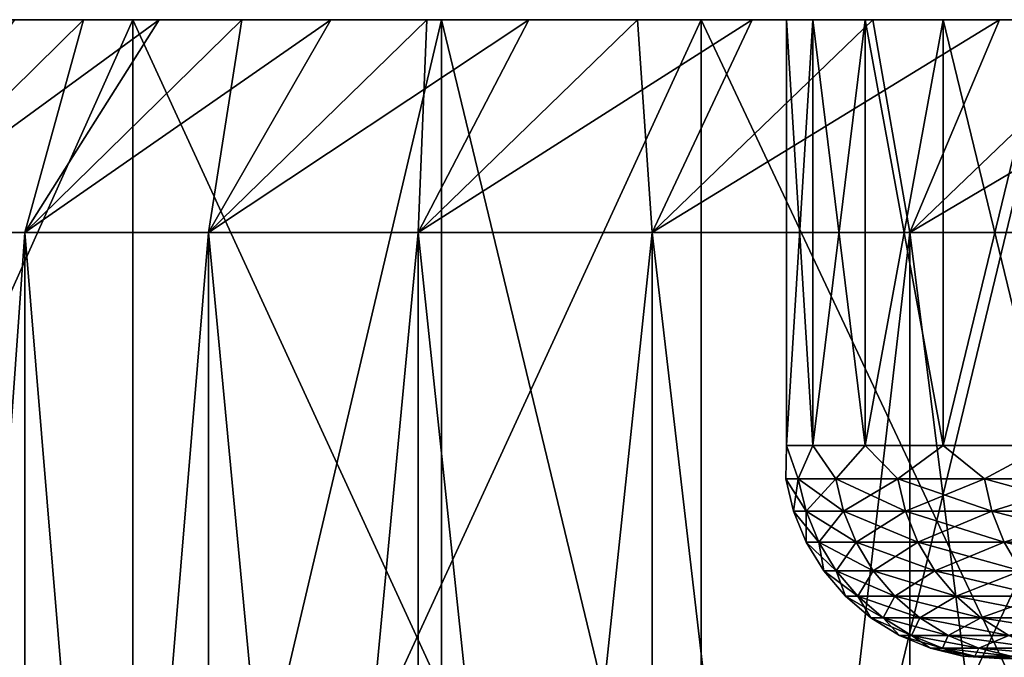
# Model space of a CAD drawing. Header units: metres. Extents: x -30 to 30, y -76 to 64.
# Tile 365 of 541: x -12.29 to -9.98, y 63 to 64.5. Entities that reach past the tile are written whole.
import ezdxf

# ---------------------------------------------------------------- set-up
doc = ezdxf.new("R2010")
doc.units = ezdxf.units.M
doc.layers.add('solid_508511', color=7, linetype='CONTINUOUS')

msp = doc.modelspace()

# ---------------------------------------------------------------- linework, layer by layer
at = {"layer": 'solid_508511'}
for points in [[(-12.025957, 64.5, -24.731081), (-16.747292, 64.5, -24.890324), (-18.00643, 64.5, -23.995173)], [(-12.025957, 64.5, -24.731081), (-18.00643, 64.5, -23.995173), (-13.325171, 64.5, -24.055967)], [(-10.692564, 64.5, -25.336121), (-15.443765, 64.5, -25.71945), (-16.747292, 64.5, -24.890324)], [(-10.692564, 64.5, -25.336121), (-16.747292, 64.5, -24.890324), (-12.025957, 64.5, -24.731081)], [(-10.692564, 64.5, 25.336121), (-16.747292, 64.5, 24.890324), (-15.443765, 64.5, 25.71945)], [(-12.025957, 64.5, 24.731081), (-16.747292, 64.5, 24.890324), (-10.692564, 64.5, 25.336121)], [(-13.325171, 64.5, 24.055967), (-16.747292, 64.5, 24.890324), (-12.025957, 64.5, 24.731081)], [(-7.939019, 64.5, -26.329109), (-14.099323, 64.5, -26.480352), (-15.443765, 64.5, -25.71945)], [(-9.329168, 64.5, -25.869221), (-15.443765, 64.5, -25.71945), (-10.692564, 64.5, -25.336121)], [(-7.939019, 64.5, -26.329109), (-15.443765, 64.5, -25.71945), (-9.329168, 64.5, -25.869221)], [(-9.329168, 64.5, 25.869221), (-15.443765, 64.5, 25.71945), (-14.099323, 64.5, 26.480352)], [(-10.692564, 64.5, 25.336121), (-15.443765, 64.5, 25.71945), (-9.329168, 64.5, 25.869221)], [(-5.09545, 64.5, -27.023811), (-12.717457, 64.5, -27.171053), (-14.099323, 64.5, -26.480352)], [(-6.526494, 64.5, -26.714315), (-14.099323, 64.5, -26.480352), (-7.939019, 64.5, -26.329109)], [(-5.09545, 64.5, -27.023811), (-14.099323, 64.5, -26.480352), (-6.526494, 64.5, -26.714315)], [(-6.526494, 64.5, 26.714315), (-14.099323, 64.5, 26.480352), (-12.717457, 64.5, 27.171053)], [(-7.939019, 64.5, 26.329109), (-14.099323, 64.5, 26.480352), (-6.526494, 64.5, 26.714315)], [(-9.329168, 64.5, 25.869221), (-14.099323, 64.5, 26.480352), (-7.939019, 64.5, 26.329109)], [(-12.025951, 61.599998, -24.731083), (-12.025957, 64.5, -24.731081), (-13.325171, 64.5, -24.055967)], [(-13.325149, 61.599998, -24.055984), (-12.025951, 61.599998, -24.731083), (-13.325171, 64.5, -24.055967)], [(-13.325149, 61.599998, 24.055984), (-13.325171, 64.5, 24.055967), (-12.025957, 64.5, 24.731081)], [(-12.025951, 61.599998, 24.731083), (-13.325149, 61.599998, 24.055984), (-12.025957, 64.5, 24.731081)], [(-12.71742, 58.5, -27.171074), (-12.717457, 64.5, -27.171053), (-11.301833, 64.5, -27.789719)], [(-0.732072, 64.5, -27.490252), (-11.301833, 64.5, -27.789719), (-12.717457, 64.5, -27.171053)], [(-3.649901, 64.5, -27.25671), (-12.717457, 64.5, -27.171053), (-5.09545, 64.5, -27.023811)], [(-2.194193, 64.5, -27.412323), (-12.717457, 64.5, -27.171053), (-3.649901, 64.5, -27.25671)], [(-0.732072, 64.5, -27.490252), (-12.717457, 64.5, -27.171053), (-2.194193, 64.5, -27.412323)], [(-11.301826, 58.5, 27.789722), (-11.301833, 64.5, 27.789719), (-12.717457, 64.5, 27.171053)], [(-3.649901, 64.5, 27.25671), (-12.717457, 64.5, 27.171053), (-11.301833, 64.5, 27.789719)], [(-12.71742, 58.5, 27.171074), (-11.301826, 58.5, 27.789722), (-12.717457, 64.5, 27.171053)], [(-5.09545, 64.5, 27.023811), (-12.717457, 64.5, 27.171053), (-3.649901, 64.5, 27.25671)], [(-6.526494, 64.5, 26.714315), (-12.717457, 64.5, 27.171053), (-5.09545, 64.5, 27.023811)], [(-11.301826, 58.5, -27.789722), (-12.71742, 58.5, -27.171074), (-11.301833, 64.5, -27.789719)], [(-12.648811, 64, 4.717793), (-12.142203, 64.5, 4.644015), (-12.303742, 64.5, 4.197362)], [(-12.280003, 64, 5.608167), (-12.142203, 64.5, 4.644015), (-12.648811, 64, 4.717793)], [(-12.648811, 64, -4.717794), (-12.303742, 64.5, -4.197364), (-12.142203, 64.5, -4.644016)], [(-12.648811, 64, -4.717794), (-12.142203, 64.5, -4.644016), (-11.964426, 64.5, -5.084537)], [(-12.648811, 64, -4.717794), (-11.964426, 64.5, -5.084537), (-12.280002, 64, -5.608169)], [(-12.303742, 64.5, -4.197364), (-12.303742, 64.5, 4.197362), (-12.142203, 64.5, 4.644015)], [(-12.142203, 64.5, -4.644016), (-12.303742, 64.5, -4.197364), (-12.142203, 64.5, 4.644015)], [(-12.280003, 64, 5.608167), (-11.770839, 64.5, 5.517921), (-11.964427, 64.5, 5.084536)], [(-11.848655, 64, 6.469883), (-11.770839, 64.5, 5.517921), (-12.280003, 64, 5.608167)], [(-12.280003, 64, 5.608167), (-11.964427, 64.5, 5.084536), (-12.142203, 64.5, 4.644015)], [(-12.280002, 64, -5.608169), (-11.964426, 64.5, -5.084537), (-11.770838, 64.5, -5.517922)], [(-12.280002, 64, -5.608169), (-11.770838, 64.5, -5.517922), (-11.561492, 64.5, -5.944057)], [(-12.280002, 64, -5.608169), (-11.561492, 64.5, -5.944057), (-11.848654, 64, -6.469884)], [(-12.142203, 64.5, -4.644016), (-12.142203, 64.5, 4.644015), (-11.964427, 64.5, 5.084536)], [(-11.964426, 64.5, -5.084537), (-12.142203, 64.5, -4.644016), (-11.964427, 64.5, 5.084536)], [(-10.692665, 61.599998, -25.336079), (-10.692564, 64.5, -25.336121), (-12.025957, 64.5, -24.731081)], [(-12.025951, 61.599998, -24.731083), (-10.692665, 61.599998, -25.336079), (-12.025957, 64.5, -24.731081)], [(-12.025951, 61.599998, 24.731083), (-12.025957, 64.5, 24.731081), (-10.692564, 64.5, 25.336121)], [(-10.692665, 61.599998, 25.336079), (-12.025951, 61.599998, 24.731083), (-10.692564, 64.5, 25.336121)], [(-11.964426, 64.5, -5.084537), (-11.964427, 64.5, 5.084536), (-11.770839, 64.5, 5.517921)], [(-11.770838, 64.5, -5.517922), (-11.964426, 64.5, -5.084537), (-11.770839, 64.5, 5.517921)], [(-11.848655, 64, 6.469883), (-11.336617, 64.5, 6.36248), (-11.561493, 64.5, 5.944056)], [(-11.356905, 64, 7.298678), (-11.336617, 64.5, 6.36248), (-11.848655, 64, 6.469883)], [(-11.848655, 64, 6.469883), (-11.561493, 64.5, 5.944056), (-11.770839, 64.5, 5.517921)], [(-11.848654, 64, -6.469884), (-11.561492, 64.5, -5.944057), (-11.336617, 64.5, -6.362481)], [(-11.848654, 64, -6.469884), (-11.336617, 64.5, -6.362481), (-11.096612, 64.5, -6.772384)], [(-11.848654, 64, -6.469884), (-11.096612, 64.5, -6.772384), (-11.356904, 64, -7.29868)], [(-11.770838, 64.5, -5.517922), (-11.770839, 64.5, 5.517921), (-11.561493, 64.5, 5.944056)], [(-11.561492, 64.5, -5.944057), (-11.770838, 64.5, -5.517922), (-11.561493, 64.5, 5.944056)], [(-11.561492, 64.5, -5.944057), (-11.561493, 64.5, 5.944056), (-11.336617, 64.5, 6.36248)], [(-11.336617, 64.5, -6.362481), (-11.561492, 64.5, -5.944057), (-11.336617, 64.5, 6.36248)], [(-11.356905, 64, 7.298678), (-10.841973, 64.5, 7.172985), (-11.096613, 64.5, 6.772382)], [(-10.807295, 64, 8.090265), (-10.841973, 64.5, 7.172985), (-11.356905, 64, 7.298678)], [(-11.356905, 64, 7.298678), (-11.096613, 64.5, 6.772382), (-11.336617, 64.5, 6.36248)], [(-11.356904, 64, -7.29868), (-11.096612, 64.5, -6.772384), (-10.841972, 64.5, -7.172986)], [(-11.356904, 64, -7.29868), (-10.841972, 64.5, -7.172986), (-10.572828, 64.5, -7.564075)], [(-11.356904, 64, -7.29868), (-10.572828, 64.5, -7.564075), (-10.807294, 64, -8.090265)], [(-11.336617, 64.5, -6.362481), (-11.336617, 64.5, 6.36248), (-11.096613, 64.5, 6.772382)], [(-11.096612, 64.5, -6.772384), (-11.336617, 64.5, -6.362481), (-11.096613, 64.5, 6.772382)], [(-11.301833, 64.5, -27.789719), (11.301833, 64.5, -27.789719), (9.856193, 64.5, -28.334702)], [(-0.732072, 64.5, -27.490252), (11.301833, 64.5, -27.789719), (-11.301833, 64.5, -27.789719)], [(-11.301833, 64.5, -27.789719), (9.856193, 64.5, -28.334702), (-9.856193, 64.5, -28.334702)], [(-11.301826, 58.5, -27.789722), (-11.301833, 64.5, -27.789719), (-9.856193, 64.5, -28.334702)], [(11.301833, 64.5, 27.789719), (-11.301833, 64.5, 27.789719), (-9.856193, 64.5, 28.334702)], [(-9.856262, 58.5, 28.334681), (-9.856193, 64.5, 28.334702), (-11.301833, 64.5, 27.789719)], [(0.732072, 64.5, 27.490252), (-11.301833, 64.5, 27.789719), (11.301833, 64.5, 27.789719)], [(-11.301826, 58.5, 27.789722), (-9.856262, 58.5, 28.334681), (-11.301833, 64.5, 27.789719)], [(-0.732072, 64.5, 27.490252), (-11.301833, 64.5, 27.789719), (0.732072, 64.5, 27.490252)], [(-2.194193, 64.5, 27.412323), (-11.301833, 64.5, 27.789719), (-0.732072, 64.5, 27.490252)], [(-3.649901, 64.5, 27.25671), (-11.301833, 64.5, 27.789719), (-2.194193, 64.5, 27.412323)], [(-9.856262, 58.5, -28.334681), (-11.301826, 58.5, -27.789722), (-9.856193, 64.5, -28.334702)], [(-11.096612, 64.5, -6.772384), (-11.096613, 64.5, 6.772382), (-10.841973, 64.5, 7.172985)], [(-10.841972, 64.5, -7.172986), (-11.096612, 64.5, -6.772384), (-10.841973, 64.5, 7.172985)], [(-10.841972, 64.5, -7.172986), (-10.841973, 64.5, 7.172985), (-10.572829, 64.5, 7.564074)], [(-10.807295, 64, 8.090265), (-10.572829, 64.5, 7.564074), (-10.841973, 64.5, 7.172985)], [(-10.572828, 64.5, -7.564075), (-10.841972, 64.5, -7.172986), (-10.572829, 64.5, 7.564074)], [(-10.807295, 64, 8.090265), (-10.289383, 64.5, 7.945353), (-10.572829, 64.5, 7.564074)], [(-10.202616, 64, 8.840624), (-10.289383, 64.5, 7.945353), (-10.807295, 64, 8.090265)], [(-10.807294, 64, -8.090265), (-10.572828, 64.5, -7.564075), (-10.289382, 64.5, -7.945354)], [(-10.807294, 64, -8.090265), (-10.289382, 64.5, -7.945354), (-9.992314, 64.5, -8.315867)], [(-10.807294, 64, -8.090265), (-9.992314, 64.5, -8.315867), (-10.202615, 64, -8.840625)], [(-10.692665, 61.599998, -25.336079), (-9.329069, 61.599998, -25.869257), (-10.692564, 64.5, -25.336121)], [(-10.692665, 61.599998, 25.336079), (-10.692564, 64.5, 25.336121), (-9.329168, 64.5, 25.869221)], [(-9.329069, 61.599998, 25.869257), (-10.692665, 61.599998, 25.336079), (-9.329168, 64.5, 25.869221)], [(-9.329069, 61.599998, -25.869257), (-9.329168, 64.5, -25.869221), (-10.692564, 64.5, -25.336121)], [(-10.492293, 64.5, 0.402256), (-10.572829, 64.5, 7.564074), (-10.289383, 64.5, 7.945353)], [(-10.492293, 64.5, 0.402256), (-10.572828, 64.5, -7.564075), (-10.572829, 64.5, 7.564074)], [(-10.307918, 64.5, -1.999216), (-10.289382, 64.5, -7.945354), (-10.572828, 64.5, -7.564075)], [(-10.430729, 64.5, -1.204106), (-10.307918, 64.5, -1.999216), (-10.572828, 64.5, -7.564075)], [(-10.492293, 64.5, -0.402256), (-10.430729, 64.5, -1.204106), (-10.572828, 64.5, -7.564075)], [(-10.492293, 64.5, 0.402256), (-10.492293, 64.5, -0.402256), (-10.572828, 64.5, -7.564075)], [(-10.492295, 63.5, -0.402179), (-10.492293, 64.5, -0.402256), (-10.492293, 64.5, 0.402256)], [(-10.492295, 63.5, -0.402179), (-10.430722, 63.5, -1.204176), (-10.492293, 64.5, -0.402256)], [(-10.492295, 63.5, 0.402179), (-10.492293, 64.5, 0.402256), (-10.430729, 64.5, 1.204106)], [(-10.492295, 63.5, 0.402179), (-10.492295, 63.5, -0.402179), (-10.492293, 64.5, 0.402256)], [(-10.430722, 63.5, 1.204176), (-10.492295, 63.5, 0.402179), (-10.430729, 64.5, 1.204106)], [(-10.430729, 64.5, 1.204106), (-10.492293, 64.5, 0.402256), (-10.289383, 64.5, 7.945353)], [(-10.430722, 63.5, -1.204176), (-10.430729, 64.5, -1.204106), (-10.492293, 64.5, -0.402256)], [(-10.307918, 64.5, 1.999216), (-10.430729, 64.5, 1.204106), (-10.289383, 64.5, 7.945353)], [(-10.307938, 63.5, -1.999106), (-10.307918, 64.5, -1.999216), (-10.430729, 64.5, -1.204106)], [(-10.430722, 63.5, -1.204176), (-10.307938, 63.5, -1.999106), (-10.430729, 64.5, -1.204106)], [(-10.430722, 63.5, 1.204176), (-10.430729, 64.5, 1.204106), (-10.307918, 64.5, 1.999216)], [(-10.307938, 63.5, 1.999106), (-10.430722, 63.5, 1.204176), (-10.307918, 64.5, 1.999216)], [(-10.307938, 63.5, -1.999106), (-10.124661, 63.5, -2.782305), (-10.307918, 64.5, -1.999216)], [(-10.307938, 63.5, 1.999106), (-10.307918, 64.5, 1.999216), (-10.124681, 64.5, 2.782222)], [(-10.124661, 63.5, 2.782305), (-10.307938, 63.5, 1.999106), (-10.124681, 64.5, 2.782222)], [(-10.124681, 64.5, 2.782222), (-10.307918, 64.5, 1.999216), (-10.289383, 64.5, 7.945353)], [(-10.307918, 64.5, -1.999216), (-10.124681, 64.5, -2.782222), (-10.289382, 64.5, -7.945354)], [(-10.124661, 63.5, -2.782305), (-10.124681, 64.5, -2.782222), (-10.307918, 64.5, -1.999216)], [(-10.124681, 64.5, 2.782222), (-10.289383, 64.5, 7.945353), (-9.992315, 64.5, 8.315866)], [(-10.202616, 64, 8.840624), (-9.992315, 64.5, 8.315866), (-10.289383, 64.5, 7.945353)], [(-10.124681, 64.5, -2.782222), (-9.992314, 64.5, -8.315867), (-10.289382, 64.5, -7.945354)], [(-10.202616, 64, 8.840624), (-9.682037, 64.5, 8.675149), (-9.992315, 64.5, 8.315866)], [(-9.545927, 64, 9.545956), (-9.682037, 64.5, 8.675149), (-10.202616, 64, 8.840624)], [(-10.202615, 64, -8.840625), (-9.992314, 64.5, -8.315867), (-9.682036, 64.5, -8.67515)], [(-10.202615, 64, -8.840625), (-9.682036, 64.5, -8.67515), (-9.35881, 64.5, -9.022896)], [(-10.202615, 64, -8.840625), (-9.35881, 64.5, -9.022896), (-9.545927, 64, -9.545957)], [(-9.881921, 64.5, 3.549315), (-10.124681, 64.5, 2.782222), (-9.992315, 64.5, 8.315866)], [(-10.124681, 64.5, -2.782222), (-9.881921, 64.5, -3.549315), (-9.992314, 64.5, -8.315867)], [(-9.88197, 63.5, -3.549177), (-9.881921, 64.5, -3.549315), (-10.124681, 64.5, -2.782222)], [(-10.124661, 63.5, -2.782305), (-9.88197, 63.5, -3.549177), (-10.124681, 64.5, -2.782222)], [(-10.124661, 63.5, 2.782305), (-10.124681, 64.5, 2.782222), (-9.881921, 64.5, 3.549315)], [(-9.88197, 63.5, 3.549177), (-10.124661, 63.5, 2.782305), (-9.881921, 64.5, 3.549315)], [(-9.881921, 64.5, 3.549315), (-9.992315, 64.5, 8.315866), (-9.682037, 64.5, 8.675149)], [(-9.881921, 64.5, -3.549315), (-9.682036, 64.5, -8.67515), (-9.992314, 64.5, -8.315867)], [(-12.648811, 58.799999, -4.717793), (-12.648811, 64, -4.717794), (-12.280002, 64, -5.608169)], [(-12.280003, 58.799999, -5.608168), (-12.648811, 58.799999, -4.717793), (-12.280002, 64, -5.608169)], [(-12.280003, 58.799999, 5.608168), (-12.280003, 64, 5.608167), (-12.648811, 64, 4.717793)], [(-12.648811, 58.799999, 4.717794), (-12.280003, 58.799999, 5.608168), (-12.648811, 64, 4.717793)], [(-12.280003, 58.799999, -5.608168), (-12.280002, 64, -5.608169), (-11.848654, 64, -6.469884)], [(-11.848654, 58.799999, -6.469883), (-12.280003, 58.799999, -5.608168), (-11.848654, 64, -6.469884)], [(-11.848654, 58.799999, 6.469884), (-11.848655, 64, 6.469883), (-12.280003, 64, 5.608167)], [(-12.280003, 58.799999, 5.608168), (-11.848654, 58.799999, 6.469884), (-12.280003, 64, 5.608167)], [(-11.356905, 58.799999, 7.298679), (-11.356905, 64, 7.298678), (-11.848655, 64, 6.469883)], [(-11.848654, 58.799999, 6.469884), (-11.356905, 58.799999, 7.298679), (-11.848655, 64, 6.469883)], [(-11.848654, 58.799999, -6.469883), (-11.848654, 64, -6.469884), (-11.356904, 64, -7.29868)], [(-11.356905, 58.799999, -7.298679), (-11.848654, 58.799999, -6.469883), (-11.356904, 64, -7.29868)], [(-11.356905, 58.799999, -7.298679), (-11.356904, 64, -7.29868), (-10.807294, 64, -8.090265)], [(-10.807294, 58.799999, -8.090265), (-11.356905, 58.799999, -7.298679), (-10.807294, 64, -8.090265)], [(-10.807294, 58.799999, 8.090265), (-10.807295, 64, 8.090265), (-11.356905, 64, 7.298678)], [(-11.356905, 58.799999, 7.298679), (-10.807294, 58.799999, 8.090265), (-11.356905, 64, 7.298678)], [(-10.202615, 58.799999, 8.840625), (-10.202616, 64, 8.840624), (-10.807295, 64, 8.090265)], [(-10.807294, 58.799999, 8.090265), (-10.202615, 58.799999, 8.840625), (-10.807295, 64, 8.090265)], [(-10.807294, 58.799999, -8.090265), (-10.807294, 64, -8.090265), (-10.202615, 64, -8.840625)], [(-10.202616, 58.799999, -8.840625), (-10.807294, 58.799999, -8.090265), (-10.202615, 64, -8.840625)], [(-10.202616, 58.799999, -8.840625), (-10.202615, 64, -8.840625), (-9.545927, 64, -9.545957)], [(-9.545927, 58.799999, -9.545956), (-10.202616, 58.799999, -8.840625), (-9.545927, 64, -9.545957)], [(-9.545927, 58.799999, 9.545956), (-9.545927, 64, 9.545956), (-10.202616, 64, 8.840624)], [(-10.202615, 58.799999, 8.840625), (-9.545927, 58.799999, 9.545956), (-10.202616, 64, 8.840624)], [(-10.493942, 63.422405), (-10.492295, 63.5, -0.402179), (-10.492295, 63.5, 0.402179)], [(-10.493942, 63.422405), (-10.464599, 63.422405, -0.784213), (-10.492295, 63.5, -0.402179)], [(-10.464599, 63.422405, 0.784213), (-10.493942, 63.422405), (-10.492295, 63.5, 0.402179)], [(-10.464599, 63.422405, -0.784213), (-10.430722, 63.5, -1.204176), (-10.492295, 63.5, -0.402179)], [(-10.464599, 63.422405, 0.784213), (-10.492295, 63.5, 0.402179), (-10.430722, 63.5, 1.204176)], [(-10.464599, 63.422405, -0.784213), (-10.376734, 63.422405, -1.564041), (-10.430722, 63.5, -1.204176)], [(-10.376734, 63.422405, 1.564041), (-10.464599, 63.422405, 0.784213), (-10.430722, 63.5, 1.204176)], [(-10.376734, 63.422405, -1.564041), (-10.307938, 63.5, -1.999106), (-10.430722, 63.5, -1.204176)], [(-10.376734, 63.422405, 1.564041), (-10.430722, 63.5, 1.204176), (-10.307938, 63.5, 1.999106)], [(-10.376734, 63.422405, -1.564041), (-10.230837, 63.422405, -2.335122), (-10.307938, 63.5, -1.999106)], [(-10.230837, 63.422405, 2.335122), (-10.376734, 63.422405, 1.564041), (-10.307938, 63.5, 1.999106)], [(-10.230837, 63.422405, -2.335122), (-10.124661, 63.5, -2.782305), (-10.307938, 63.5, -1.999106)], [(-10.230837, 63.422405, 2.335122), (-10.307938, 63.5, 1.999106), (-10.124661, 63.5, 2.782305)], [(-10.230837, 63.422405, -2.335122), (-10.027725, 63.422405, -3.093144), (-10.124661, 63.5, -2.782305)], [(-10.027725, 63.422405, 3.093144), (-10.230837, 63.422405, 2.335122), (-10.124661, 63.5, 2.782305)], [(-10.027725, 63.422405, -3.093144), (-9.88197, 63.5, -3.549177), (-10.124661, 63.5, -2.782305)], [(-10.027725, 63.422405, 3.093144), (-10.124661, 63.5, 2.782305), (-9.88197, 63.5, 3.549177)], [(-10.027725, 63.422405, -3.093144), (-9.768536, 63.422405, -3.833868), (-9.88197, 63.5, -3.549177)], [(-9.768536, 63.422405, 3.833868), (-10.027725, 63.422405, 3.093144), (-9.88197, 63.5, 3.549177)], [(-10.446405, 63.346016, -0.78285), (-10.464599, 63.422405, -0.784213), (-10.493942, 63.422405)], [(-10.475698, 63.346016), (-10.493942, 63.422405), (-10.464599, 63.422405, 0.784213)], [(-10.475698, 63.346016), (-10.446405, 63.346016, -0.78285), (-10.493942, 63.422405)], [(-10.446405, 63.346016, 0.78285), (-10.475698, 63.346016), (-10.464599, 63.422405, 0.784213)], [(-10.358693, 63.346016, -1.561322), (-10.376734, 63.422405, -1.564041), (-10.464599, 63.422405, -0.784213)], [(-10.446405, 63.346016, -0.78285), (-10.358693, 63.346016, -1.561322), (-10.464599, 63.422405, -0.784213)], [(-10.446405, 63.346016, 0.78285), (-10.464599, 63.422405, 0.784213), (-10.376734, 63.422405, 1.564041)], [(-10.358693, 63.346016, 1.561322), (-10.446405, 63.346016, 0.78285), (-10.376734, 63.422405, 1.564041)], [(-10.21305, 63.346016, -2.331062), (-10.230837, 63.422405, -2.335122), (-10.376734, 63.422405, -1.564041)], [(-10.358693, 63.346016, -1.561322), (-10.21305, 63.346016, -2.331062), (-10.376734, 63.422405, -1.564041)], [(-10.358693, 63.346016, 1.561322), (-10.376734, 63.422405, 1.564041), (-10.230837, 63.422405, 2.335122)], [(-10.21305, 63.346016, 2.331062), (-10.358693, 63.346016, 1.561322), (-10.230837, 63.422405, 2.335122)], [(-10.010292, 63.346016, -3.087766), (-10.027725, 63.422405, -3.093144), (-10.230837, 63.422405, -2.335122)], [(-10.21305, 63.346016, -2.331062), (-10.010292, 63.346016, -3.087766), (-10.230837, 63.422405, -2.335122)], [(-10.21305, 63.346016, 2.331062), (-10.230837, 63.422405, 2.335122), (-10.027725, 63.422405, 3.093144)], [(-10.010292, 63.346016, 3.087766), (-10.21305, 63.346016, 2.331062), (-10.027725, 63.422405, 3.093144)], [(-9.751553, 63.346016, -3.827202), (-9.768536, 63.422405, -3.833868), (-10.027725, 63.422405, -3.093144)], [(-10.010292, 63.346016, -3.087766), (-9.751553, 63.346016, -3.827202), (-10.027725, 63.422405, -3.093144)], [(-10.010292, 63.346016, 3.087766), (-10.027725, 63.422405, 3.093144), (-9.768536, 63.422405, 3.833868)], [(-9.751553, 63.346016, 3.827202), (-10.010292, 63.346016, 3.087766), (-9.768536, 63.422405, 3.833868)], [(-10.416509, 63.273426, -0.780609), (-10.446405, 63.346016, -0.78285), (-10.475698, 63.346016)], [(-10.445717, 63.273426), (-10.475698, 63.346016), (-10.446405, 63.346016, 0.78285)], [(-10.445717, 63.273426), (-10.416509, 63.273426, -0.780609), (-10.475698, 63.346016)], [(-10.329047, 63.273426, -1.556853), (-10.358693, 63.346016, -1.561322), (-10.446405, 63.346016, -0.78285)], [(-10.416509, 63.273426, -0.780609), (-10.329047, 63.273426, -1.556853), (-10.446405, 63.346016, -0.78285)], [(-10.416509, 63.273426, 0.780609), (-10.446405, 63.346016, 0.78285), (-10.358693, 63.346016, 1.561322)], [(-10.416509, 63.273426, 0.780609), (-10.445717, 63.273426), (-10.446405, 63.346016, 0.78285)], [(-10.329047, 63.273426, 1.556853), (-10.416509, 63.273426, 0.780609), (-10.358693, 63.346016, 1.561322)], [(-10.183821, 63.273426, -2.324391), (-10.21305, 63.346016, -2.331062), (-10.358693, 63.346016, -1.561322)], [(-10.329047, 63.273426, -1.556853), (-10.183821, 63.273426, -2.324391), (-10.358693, 63.346016, -1.561322)], [(-10.329047, 63.273426, 1.556853), (-10.358693, 63.346016, 1.561322), (-10.21305, 63.346016, 2.331062)], [(-10.183821, 63.273426, 2.324391), (-10.329047, 63.273426, 1.556853), (-10.21305, 63.346016, 2.331062)], [(-9.981643, 63.273426, -3.078929), (-10.010292, 63.346016, -3.087766), (-10.21305, 63.346016, -2.331062)], [(-10.183821, 63.273426, -2.324391), (-9.981643, 63.273426, -3.078929), (-10.21305, 63.346016, -2.331062)], [(-10.183821, 63.273426, 2.324391), (-10.21305, 63.346016, 2.331062), (-10.010292, 63.346016, 3.087766)], [(-9.981643, 63.273426, 3.078929), (-10.183821, 63.273426, 2.324391), (-10.010292, 63.346016, 3.087766)], [(-9.723643, 63.273426, -3.816249), (-9.751553, 63.346016, -3.827202), (-10.010292, 63.346016, -3.087766)], [(-9.981643, 63.273426, -3.078929), (-9.723643, 63.273426, -3.816249), (-10.010292, 63.346016, -3.087766)], [(-9.981643, 63.273426, 3.078929), (-10.010292, 63.346016, 3.087766), (-9.751553, 63.346016, 3.827202)], [(-9.723643, 63.273426, 3.816249), (-9.981643, 63.273426, 3.078929), (-9.751553, 63.346016, 3.827202)], [(-10.375646, 63.206425, -0.777547), (-10.416509, 63.273426, -0.780609), (-10.445717, 63.273426)], [(-10.404739, 63.206425), (-10.445717, 63.273426), (-10.416509, 63.273426, 0.780609)], [(-10.404739, 63.206425), (-10.375646, 63.206425, -0.777547), (-10.445717, 63.273426)], [(-10.288527, 63.206425, -1.550746), (-10.329047, 63.273426, -1.556853), (-10.416509, 63.273426, -0.780609)], [(-10.375646, 63.206425, -0.777547), (-10.288527, 63.206425, -1.550746), (-10.416509, 63.273426, -0.780609)], [(-10.375646, 63.206425, 0.777547), (-10.416509, 63.273426, 0.780609), (-10.329047, 63.273426, 1.556853)], [(-10.375646, 63.206425, 0.777547), (-10.404739, 63.206425), (-10.416509, 63.273426, 0.780609)], [(-10.288527, 63.206425, 1.550746), (-10.375646, 63.206425, 0.777547), (-10.329047, 63.273426, 1.556853)], [(-10.14387, 63.206425, -2.315272), (-10.183821, 63.273426, -2.324391), (-10.329047, 63.273426, -1.556853)], [(-10.288527, 63.206425, -1.550746), (-10.14387, 63.206425, -2.315272), (-10.329047, 63.273426, -1.556853)], [(-10.288527, 63.206425, 1.550746), (-10.329047, 63.273426, 1.556853), (-10.183821, 63.273426, 2.324391)], [(-10.14387, 63.206425, 2.315272), (-10.288527, 63.206425, 1.550746), (-10.183821, 63.273426, 2.324391)], [(-9.942486, 63.206425, -3.066851), (-9.981643, 63.273426, -3.078929), (-10.183821, 63.273426, -2.324391)], [(-10.14387, 63.206425, -2.315272), (-9.942486, 63.206425, -3.066851), (-10.183821, 63.273426, -2.324391)], [(-10.14387, 63.206425, 2.315272), (-10.183821, 63.273426, 2.324391), (-9.981643, 63.273426, 3.078929)], [(-9.942486, 63.206425, 3.066851), (-10.14387, 63.206425, 2.315272), (-9.981643, 63.273426, 3.078929)], [(-9.685498, 63.206425, -3.801278), (-9.723643, 63.273426, -3.816249), (-9.981643, 63.273426, -3.078929)], [(-9.942486, 63.206425, -3.066851), (-9.685498, 63.206425, -3.801278), (-9.981643, 63.273426, -3.078929)], [(-9.942486, 63.206425, 3.066851), (-9.981643, 63.273426, 3.078929), (-9.723643, 63.273426, 3.816249)], [(-10.324824, 63.146667, -0.773739), (-10.375646, 63.206425, -0.777547), (-10.404739, 63.206425)], [(-10.353775, 63.146667), (-10.404739, 63.206425), (-10.375646, 63.206425, 0.777547)], [(-10.353775, 63.146667), (-10.324824, 63.146667, -0.773739), (-10.404739, 63.206425)], [(-10.238132, 63.146667, -1.54315), (-10.288527, 63.206425, -1.550746), (-10.375646, 63.206425, -0.777547)], [(-10.324824, 63.146667, -0.773739), (-10.238132, 63.146667, -1.54315), (-10.375646, 63.206425, -0.777547)], [(-10.324824, 63.146667, 0.773739), (-10.375646, 63.206425, 0.777547), (-10.288527, 63.206425, 1.550746)], [(-10.324824, 63.146667, 0.773739), (-10.353775, 63.146667), (-10.375646, 63.206425, 0.777547)], [(-10.238132, 63.146667, 1.54315), (-10.324824, 63.146667, 0.773739), (-10.288527, 63.206425, 1.550746)], [(-10.094185, 63.146667, -2.303932), (-10.14387, 63.206425, -2.315272), (-10.288527, 63.206425, -1.550746)], [(-10.238132, 63.146667, -1.54315), (-10.094185, 63.146667, -2.303932), (-10.288527, 63.206425, -1.550746)], [(-10.238132, 63.146667, 1.54315), (-10.288527, 63.206425, 1.550746), (-10.14387, 63.206425, 2.315272)], [(-10.094185, 63.146667, 2.303932), (-10.238132, 63.146667, 1.54315), (-10.14387, 63.206425, 2.315272)], [(-9.893786, 63.146667, -3.051829), (-9.942486, 63.206425, -3.066851), (-10.14387, 63.206425, -2.315272)], [(-10.094185, 63.146667, -2.303932), (-9.893786, 63.146667, -3.051829), (-10.14387, 63.206425, -2.315272)], [(-10.094185, 63.146667, 2.303932), (-10.14387, 63.206425, 2.315272), (-9.942486, 63.206425, 3.066851)], [(-9.893786, 63.146667, 3.051829), (-10.094185, 63.146667, 2.303932), (-9.942486, 63.206425, 3.066851)], [(-10.265299, 63.095631, -0.769278), (-10.324824, 63.146667, -0.773739), (-10.353775, 63.146667)], [(-10.294084, 63.095631), (-10.353775, 63.146667), (-10.324824, 63.146667, 0.773739)], [(-10.294084, 63.095631), (-10.265299, 63.095631, -0.769278), (-10.353775, 63.146667)], [(-10.179107, 63.095631, -1.534253), (-10.238132, 63.146667, -1.54315), (-10.324824, 63.146667, -0.773739)], [(-10.265299, 63.095631, -0.769278), (-10.179107, 63.095631, -1.534253), (-10.324824, 63.146667, -0.773739)], [(-10.265299, 63.095631, 0.769278), (-10.324824, 63.146667, 0.773739), (-10.238132, 63.146667, 1.54315)], [(-10.265299, 63.095631, 0.769278), (-10.294084, 63.095631), (-10.324824, 63.146667, 0.773739)], [(-10.179107, 63.095631, 1.534253), (-10.265299, 63.095631, 0.769278), (-10.238132, 63.146667, 1.54315)], [(-10.035989, 63.095631, -2.290649), (-10.094185, 63.146667, -2.303932), (-10.238132, 63.146667, -1.54315)], [(-10.179107, 63.095631, -1.534253), (-10.035989, 63.095631, -2.290649), (-10.238132, 63.146667, -1.54315)], [(-10.179107, 63.095631, 1.534253), (-10.238132, 63.146667, 1.54315), (-10.094185, 63.146667, 2.303932)], [(-10.035989, 63.095631, 2.290649), (-10.179107, 63.095631, 1.534253), (-10.094185, 63.146667, 2.303932)], [(-9.836746, 63.095631, -3.034234), (-9.893786, 63.146667, -3.051829), (-10.094185, 63.146667, -2.303932)], [(-10.035989, 63.095631, -2.290649), (-9.836746, 63.095631, -3.034234), (-10.094185, 63.146667, -2.303932)], [(-10.035989, 63.095631, 2.290649), (-10.094185, 63.146667, 2.303932), (-9.893786, 63.146667, 3.051829)], [(-9.836746, 63.095631, 3.034234), (-10.035989, 63.095631, 2.290649), (-9.893786, 63.146667, 3.051829)], [(-10.198538, 63.054569, -0.764275), (-10.265299, 63.095631, -0.769278), (-10.294084, 63.095631)], [(-10.227136, 63.054569), (-10.294084, 63.095631), (-10.265299, 63.095631, 0.769278)], [(-10.227136, 63.054569), (-10.198538, 63.054569, -0.764275), (-10.294084, 63.095631)], [(-10.112906, 63.054569, -1.524275), (-10.179107, 63.095631, -1.534253), (-10.265299, 63.095631, -0.769278)], [(-10.198538, 63.054569, -0.764275), (-10.112906, 63.054569, -1.524275), (-10.265299, 63.095631, -0.769278)], [(-10.198538, 63.054569, 0.764275), (-10.265299, 63.095631, 0.769278), (-10.179107, 63.095631, 1.534253)], [(-10.198538, 63.054569, 0.764275), (-10.227136, 63.054569), (-10.265299, 63.095631, 0.769278)], [(-10.112906, 63.054569, 1.524275), (-10.198538, 63.054569, 0.764275), (-10.179107, 63.095631, 1.534253)], [(-9.970719, 63.054569, -2.275752), (-10.035989, 63.095631, -2.290649), (-10.179107, 63.095631, -1.534253)], [(-10.112906, 63.054569, -1.524275), (-9.970719, 63.054569, -2.275752), (-10.179107, 63.095631, -1.534253)], [(-10.112906, 63.054569, 1.524275), (-10.179107, 63.095631, 1.534253), (-10.035989, 63.095631, 2.290649)], [(-9.970719, 63.054569, 2.275752), (-10.112906, 63.054569, 1.524275), (-10.035989, 63.095631, 2.290649)], [(-9.772772, 63.054569, -3.014501), (-9.836746, 63.095631, -3.034234), (-10.035989, 63.095631, -2.290649)], [(-9.970719, 63.054569, -2.275752), (-9.772772, 63.054569, -3.014501), (-10.035989, 63.095631, -2.290649)], [(-9.970719, 63.054569, 2.275752), (-10.035989, 63.095631, 2.290649), (-9.836746, 63.095631, 3.034234)], [(-10.126189, 63.024494, -0.758853), (-10.198538, 63.054569, -0.764275), (-10.227136, 63.054569)], [(-10.154583, 63.024494), (-10.227136, 63.054569), (-10.198538, 63.054569, 0.764275)], [(-10.154583, 63.024494), (-10.126189, 63.024494, -0.758853), (-10.227136, 63.054569)], [(-10.041165, 63.024494, -1.513462), (-10.112906, 63.054569, -1.524275), (-10.198538, 63.054569, -0.764275)], [(-10.126189, 63.024494, -0.758853), (-10.041165, 63.024494, -1.513462), (-10.198538, 63.054569, -0.764275)], [(-10.126189, 63.024494, 0.758853), (-10.198538, 63.054569, 0.764275), (-10.112906, 63.054569, 1.524275)], [(-10.126189, 63.024494, 0.758853), (-10.154583, 63.024494), (-10.198538, 63.054569, 0.764275)], [(-10.041165, 63.024494, 1.513462), (-10.126189, 63.024494, 0.758853), (-10.112906, 63.054569, 1.524275)], [(-9.899986, 63.024494, -2.259607), (-9.970719, 63.054569, -2.275752), (-10.112906, 63.054569, -1.524275)], [(-10.041165, 63.024494, -1.513462), (-9.899986, 63.024494, -2.259607), (-10.112906, 63.054569, -1.524275)], [(-10.041165, 63.024494, 1.513462), (-10.112906, 63.054569, 1.524275), (-9.970719, 63.054569, 2.275752)], [(-9.899986, 63.024494, 2.259607), (-10.041165, 63.024494, 1.513462), (-9.970719, 63.054569, 2.275752)], [(-10.050036, 63.006157, -0.753146), (-10.126189, 63.024494, -0.758853), (-10.154583, 63.024494)], [(-10.078218, 63.006157), (-10.154583, 63.024494), (-10.126189, 63.024494, 0.758853)], [(-10.078218, 63.006157), (-10.050036, 63.006157, -0.753146), (-10.154583, 63.024494)], [(-9.965652, 63.006157, -1.50208), (-10.041165, 63.024494, -1.513462), (-10.126189, 63.024494, -0.758853)], [(-10.050036, 63.006157, -0.753146), (-9.965652, 63.006157, -1.50208), (-10.126189, 63.024494, -0.758853)], [(-10.050036, 63.006157, 0.753146), (-10.126189, 63.024494, 0.758853), (-10.041165, 63.024494, 1.513462)], [(-10.050036, 63.006157, 0.753146), (-10.078218, 63.006157), (-10.126189, 63.024494, 0.758853)], [(-9.965652, 63.006157, 1.50208), (-10.050036, 63.006157, 0.753146), (-10.041165, 63.024494, 1.513462)], [(-9.825535, 63.006157, -2.242614), (-9.899986, 63.024494, -2.259607), (-10.041165, 63.024494, -1.513462)], [(-9.965652, 63.006157, -1.50208), (-9.825535, 63.006157, -2.242614), (-10.041165, 63.024494, -1.513462)], [(-9.965652, 63.006157, 1.50208), (-10.041165, 63.024494, 1.513462), (-9.899986, 63.024494, 2.259607)], [(-10.078218, 63.006157), (-9.992659, 63, 0.383066), (-9.992659, 63, -0.383069)], [(-10.050036, 63.006157, 0.753146), (-9.992659, 63, 0.383066), (-10.078218, 63.006157)], [(-10.078218, 63.006157), (-9.992659, 63, -0.383069), (-10.050036, 63.006157, -0.753146)], [(-10.050036, 63.006157, 0.753146), (-9.934017, 63, 1.146864), (-9.992659, 63, 0.383066)], [(-9.965652, 63.006157, 1.50208), (-9.934017, 63, 1.146864), (-10.050036, 63.006157, 0.753146)], [(-10.050036, 63.006157, -0.753146), (-9.992659, 63, -0.383069), (-9.934016, 63, -1.146868)], [(-10.050036, 63.006157, -0.753146), (-9.934016, 63, -1.146868), (-9.965652, 63.006157, -1.50208)]]:
    msp.add_3dface(points, dxfattribs=at)

doc.saveas('drawing.dxf')
